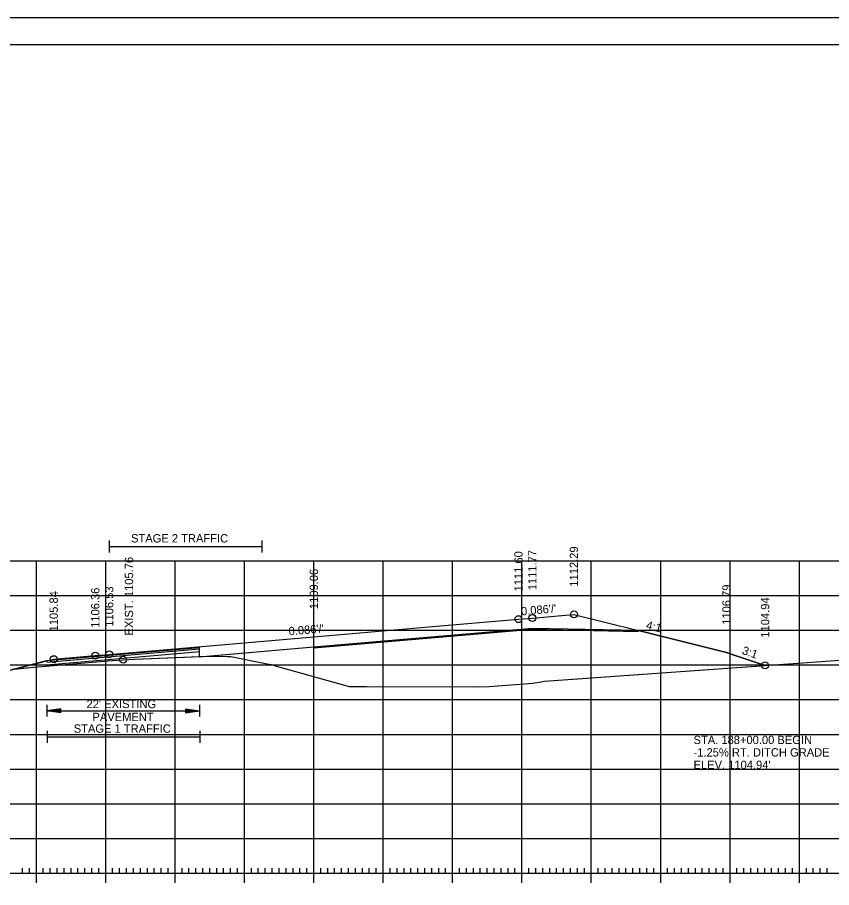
# Model space of a CAD drawing. Extents: x 1322838 to 1324533, y 339903 to 351025.
# Drawn here: x 1323661 to 1323778.4, y 349406.5 to 349531.9 of the extents above; entities that cross this region are included whole.
import ezdxf

# ---------------------------------------------------------------- set-up
doc = ezdxf.new("R2010")
doc.units = 0
for name, color, linetype in [('R_Alt Surface', 7, 'Continuous'), ('R_Axis', 7, 'Continuous'), ('R_Axis Annot', 7, 'Continuous'), ('R_Border', 7, 'Continuous'), ('R_Drive', 7, 'Continuous'), ('R_Exist Surface', 7, 'Continuous'), ('R_Fin Surface', 7, 'Continuous'), ('R_Fin Surface Annot', 7, 'Continuous'), ('R_Grid', 7, 'Continuous'), ('R_No Plot', 7, 'Continuous'), ('R_Xsect Elev', 7, 'Continuous')]:
    doc.layers.add(name, color=color, linetype=linetype)

msp = doc.modelspace()

# ---------------------------------------------------------------- linework, layer by layer
at = {"layer": 'R_Alt Surface'}
msp.add_lwpolyline([(1323750.5, 349443.52), (1323735.22, 349443.83), (1323703.72, 349441.12), (1323687.25, 349439.7), (1323687.24, 349441.04), (1323665.2, 349439.14)], dxfattribs=at)
at = {"layer": 'R_Axis'}
for p, q in [((1323663.72, 349407.16), (1323663.72, 349409.96)), ((1323673.72, 349407.16), (1323673.72, 349409.96)), ((1323683.72, 349407.16), (1323683.72, 349409.96)), ((1323693.72, 349407.16), (1323693.72, 349409.96)), ((1323703.72, 349407.16), (1323703.72, 349409.96)), ((1323713.72, 349407.16), (1323713.72, 349409.96)), ((1323723.72, 349407.16), (1323723.72, 349409.96)), ((1323733.72, 349407.16), (1323733.72, 349409.96)), ((1323743.72, 349407.16), (1323743.72, 349409.96)), ((1323753.72, 349407.16), (1323753.72, 349409.96)), ((1323763.72, 349407.16), (1323763.72, 349409.96)), ((1323773.72, 349407.16), (1323773.72, 349409.96)), ((1323661.72, 349408.56), (1323661.72, 349409.26)), ((1323662.72, 349408.56), (1323662.72, 349409.26)), ((1323664.72, 349408.56), (1323664.72, 349409.26)), ((1323665.72, 349408.56), (1323665.72, 349409.26)), ((1323666.72, 349408.56), (1323666.72, 349409.26)), ((1323667.72, 349408.56), (1323667.72, 349409.26)), ((1323668.72, 349408.56), (1323668.72, 349409.26)), ((1323669.72, 349408.56), (1323669.72, 349409.26)), ((1323670.72, 349408.56), (1323670.72, 349409.26)), ((1323671.72, 349408.56), (1323671.72, 349409.26)), ((1323672.72, 349408.56), (1323672.72, 349409.26)), ((1323674.72, 349408.56), (1323674.72, 349409.26)), ((1323675.72, 349408.56), (1323675.72, 349409.26)), ((1323676.72, 349408.56), (1323676.72, 349409.26)), ((1323677.72, 349408.56), (1323677.72, 349409.26)), ((1323678.72, 349408.56), (1323678.72, 349409.26)), ((1323679.72, 349408.56), (1323679.72, 349409.26)), ((1323680.72, 349408.56), (1323680.72, 349409.26)), ((1323681.72, 349408.56), (1323681.72, 349409.26)), ((1323682.72, 349408.56), (1323682.72, 349409.26)), ((1323684.72, 349408.56), (1323684.72, 349409.26)), ((1323685.72, 349408.56), (1323685.72, 349409.26)), ((1323686.72, 349408.56), (1323686.72, 349409.26)), ((1323687.72, 349408.56), (1323687.72, 349409.26)), ((1323688.72, 349408.56), (1323688.72, 349409.26)), ((1323689.72, 349408.56), (1323689.72, 349409.26)), ((1323690.72, 349408.56), (1323690.72, 349409.26)), ((1323691.72, 349408.56), (1323691.72, 349409.26)), ((1323692.72, 349408.56), (1323692.72, 349409.26)), ((1323694.72, 349408.56), (1323694.72, 349409.26)), ((1323695.72, 349408.56), (1323695.72, 349409.26)), ((1323696.72, 349408.56), (1323696.72, 349409.26)), ((1323697.72, 349408.56), (1323697.72, 349409.26)), ((1323698.72, 349408.56), (1323698.72, 349409.26)), ((1323699.72, 349408.56), (1323699.72, 349409.26)), ((1323700.72, 349408.56), (1323700.72, 349409.26)), ((1323701.72, 349408.56), (1323701.72, 349409.26)), ((1323702.72, 349408.56), (1323702.72, 349409.26)), ((1323704.72, 349408.56), (1323704.72, 349409.26)), ((1323705.72, 349408.56), (1323705.72, 349409.26)), ((1323706.72, 349408.56), (1323706.72, 349409.26)), ((1323707.72, 349408.56), (1323707.72, 349409.26)), ((1323708.72, 349408.56), (1323708.72, 349409.26)), ((1323709.72, 349408.56), (1323709.72, 349409.26)), ((1323710.72, 349408.56), (1323710.72, 349409.26)), ((1323711.72, 349408.56), (1323711.72, 349409.26)), ((1323712.72, 349408.56), (1323712.72, 349409.26)), ((1323714.72, 349408.56), (1323714.72, 349409.26)), ((1323715.72, 349408.56), (1323715.72, 349409.26)), ((1323716.72, 349408.56), (1323716.72, 349409.26)), ((1323717.72, 349408.56), (1323717.72, 349409.26)), ((1323718.72, 349408.56), (1323718.72, 349409.26)), ((1323719.72, 349408.56), (1323719.72, 349409.26)), ((1323720.72, 349408.56), (1323720.72, 349409.26)), ((1323721.72, 349408.56), (1323721.72, 349409.26)), ((1323722.72, 349408.56), (1323722.72, 349409.26)), ((1323724.72, 349408.56), (1323724.72, 349409.26)), ((1323725.72, 349408.56), (1323725.72, 349409.26)), ((1323726.72, 349408.56), (1323726.72, 349409.26)), ((1323727.72, 349408.56), (1323727.72, 349409.26)), ((1323728.72, 349408.56), (1323728.72, 349409.26)), ((1323729.72, 349408.56), (1323729.72, 349409.26)), ((1323730.72, 349408.56), (1323730.72, 349409.26)), ((1323731.72, 349408.56), (1323731.72, 349409.26)), ((1323732.72, 349408.56), (1323732.72, 349409.26)), ((1323734.72, 349408.56), (1323734.72, 349409.26)), ((1323735.72, 349408.56), (1323735.72, 349409.26)), ((1323736.72, 349408.56), (1323736.72, 349409.26)), ((1323737.72, 349408.56), (1323737.72, 349409.26)), ((1323738.72, 349408.56), (1323738.72, 349409.26)), ((1323739.72, 349408.56), (1323739.72, 349409.26)), ((1323740.72, 349408.56), (1323740.72, 349409.26)), ((1323741.72, 349408.56), (1323741.72, 349409.26)), ((1323742.72, 349408.56), (1323742.72, 349409.26)), ((1323744.72, 349408.56), (1323744.72, 349409.26)), ((1323745.72, 349408.56), (1323745.72, 349409.26)), ((1323746.72, 349408.56), (1323746.72, 349409.26)), ((1323747.72, 349408.56), (1323747.72, 349409.26)), ((1323748.72, 349408.56), (1323748.72, 349409.26)), ((1323749.72, 349408.56), (1323749.72, 349409.26)), ((1323750.72, 349408.56), (1323750.72, 349409.26)), ((1323751.72, 349408.56), (1323751.72, 349409.26)), ((1323752.72, 349408.56), (1323752.72, 349409.26)), ((1323754.72, 349408.56), (1323754.72, 349409.26)), ((1323755.72, 349408.56), (1323755.72, 349409.26)), ((1323756.72, 349408.56), (1323756.72, 349409.26)), ((1323757.72, 349408.56), (1323757.72, 349409.26)), ((1323758.72, 349408.56), (1323758.72, 349409.26)), ((1323759.72, 349408.56), (1323759.72, 349409.26)), ((1323760.72, 349408.56), (1323760.72, 349409.26)), ((1323761.72, 349408.56), (1323761.72, 349409.26)), ((1323762.72, 349408.56), (1323762.72, 349409.26)), ((1323764.72, 349408.56), (1323764.72, 349409.26)), ((1323765.72, 349408.56), (1323765.72, 349409.26)), ((1323766.72, 349408.56), (1323766.72, 349409.26)), ((1323767.72, 349408.56), (1323767.72, 349409.26)), ((1323768.72, 349408.56), (1323768.72, 349409.26)), ((1323769.72, 349408.56), (1323769.72, 349409.26)), ((1323770.72, 349408.56), (1323770.72, 349409.26)), ((1323771.72, 349408.56), (1323771.72, 349409.26)), ((1323772.72, 349408.56), (1323772.72, 349409.26)), ((1323774.72, 349408.56), (1323774.72, 349409.26)), ((1323775.72, 349408.56), (1323775.72, 349409.26)), ((1323776.72, 349408.56), (1323776.72, 349409.26)), ((1323777.72, 349408.56), (1323777.72, 349409.26)), ((1323563.72, 349408.56), (1323843.72, 349408.56))]:
    msp.add_line(p, q, dxfattribs=at)
at = {"layer": 'R_Axis Annot'}
for p, q in [((1323674.22, 349456.48), (1323674.22, 349454.78)), ((1323696.22, 349456.48), (1323696.22, 349454.78)), ((1323674.22, 349455.63), (1323696.22, 349455.63)), ((1323665.23, 349432.81), (1323665.23, 349431.11)), ((1323687.23, 349432.81), (1323687.23, 349431.11)), ((1323667.23, 349432.26), (1323665.23, 349431.96)), ((1323667.23, 349431.66), (1323665.23, 349431.96)), ((1323665.23, 349431.96), (1323687.23, 349431.96)), ((1323667.23, 349432.21), (1323665.56, 349431.96)), ((1323667.23, 349431.71), (1323665.56, 349431.96)), ((1323667.23, 349432.16), (1323665.91, 349431.96)), ((1323667.23, 349431.76), (1323665.91, 349431.96)), ((1323667.23, 349432.11), (1323666.24, 349431.96)), ((1323667.23, 349431.81), (1323666.24, 349431.96)), ((1323667.23, 349432.06), (1323666.58, 349431.96)), ((1323667.23, 349431.87), (1323666.58, 349431.96)), ((1323667.23, 349432.01), (1323666.91, 349431.96)), ((1323667.23, 349431.92), (1323666.91, 349431.96)), ((1323667.23, 349431.66), (1323667.23, 349432.26)), ((1323685.23, 349432.26), (1323687.23, 349431.96)), ((1323685.23, 349432.26), (1323685.23, 349431.66)), ((1323685.23, 349432.21), (1323686.9, 349431.96)), ((1323685.23, 349432.16), (1323686.55, 349431.96)), ((1323685.23, 349432.11), (1323686.22, 349431.96)), ((1323685.23, 349432.06), (1323685.88, 349431.96)), ((1323685.23, 349432.01), (1323685.55, 349431.96)), ((1323685.23, 349431.66), (1323687.23, 349431.96)), ((1323685.23, 349431.86), (1323685.88, 349431.96)), ((1323685.23, 349431.76), (1323686.55, 349431.96)), ((1323685.23, 349431.71), (1323686.9, 349431.96)), ((1323685.23, 349431.81), (1323686.22, 349431.96)), ((1323685.23, 349431.92), (1323685.55, 349431.96)), ((1323665.28, 349429.05), (1323665.28, 349427.34)), ((1323687.28, 349429.05), (1323687.28, 349427.34)), ((1323665.28, 349428.2), (1323687.28, 349428.2))]:
    msp.add_line(p, q, dxfattribs=at)
at = {"layer": 'R_Border'}
for p, q in [((1323545.72, 349528.02), (1323861.9, 349528.02)), ((1323698.24, 349527.76), (1323698.24, 349527.76)), ((1323698.24, 349527.76), (1323698.24, 349527.76))]:
    msp.add_line(p, q, dxfattribs=at)
at = {"layer": 'R_Exist Surface'}
msp.add_lwpolyline([(1323660.18, 349437.94), (1323663.37, 349438.26), (1323674.65, 349439.19), (1323676.23, 349439.31), (1323677.91, 349439.38), (1323688.64, 349439.84), (1323691.27, 349439.79), (1323691.77, 349439.78), (1323697.01, 349438.74), (1323697.57, 349438.61), (1323698.66, 349438.28), (1323708.8, 349435.45), (1323711.35, 349435.46), (1323727, 349435.39), (1323728.99, 349435.48), (1323735.29, 349435.96), (1323736.51, 349436.15), (1323736.95, 349436.24), (1323786.31, 349439.74), (1323804.77, 349441.02), (1323843.72, 349442.2)], dxfattribs=at)
at = {"layer": 'R_Fin Surface'}
msp.add_lwpolyline([(1323642.02, 349433.85), (1323642.88, 349433.87), (1323644.22, 349433.9), (1323657.07, 349437.11), (1323666.21, 349439.4), (1323666.22, 349439.4), (1323672.22, 349439.91), (1323674.22, 349440.08), (1323674.22, 349440.08), (1323703.72, 349442.62), (1323720.32, 349444.05), (1323733.22, 349445.16), (1323735.22, 349445.33), (1323740.02, 349445.74), (1323741.22, 349445.85), (1323750.5, 349443.52), (1323763.22, 349440.35), (1323764.76, 349439.83), (1323768.77, 349438.5), (1323768.77, 349438.5)], dxfattribs=at)
at = {"layer": 'R_Grid'}
for p, q in [((1323563.72, 349453.56), (1323843.72, 349453.56)), ((1323663.72, 349408.56), (1323663.72, 349453.56)), ((1323673.72, 349408.56), (1323673.72, 349453.56)), ((1323683.72, 349408.56), (1323683.72, 349453.56)), ((1323693.72, 349408.56), (1323693.72, 349453.56)), ((1323703.72, 349408.56), (1323703.72, 349453.56)), ((1323713.72, 349408.56), (1323713.72, 349453.56)), ((1323723.72, 349408.56), (1323723.72, 349453.56)), ((1323733.72, 349408.56), (1323733.72, 349453.56)), ((1323743.72, 349408.56), (1323743.72, 349453.56)), ((1323753.72, 349408.56), (1323753.72, 349453.56)), ((1323763.72, 349408.56), (1323763.72, 349453.56)), ((1323773.72, 349408.56), (1323773.72, 349453.56)), ((1323563.72, 349448.56), (1323843.72, 349448.56)), ((1323563.72, 349443.56), (1323843.72, 349443.56)), ((1323563.72, 349438.56), (1323843.72, 349438.56)), ((1323563.72, 349433.56), (1323843.72, 349433.56)), ((1323563.72, 349428.56), (1323843.72, 349428.56)), ((1323563.72, 349423.56), (1323843.72, 349423.56)), ((1323563.72, 349418.56), (1323843.72, 349418.56)), ((1323563.72, 349413.56), (1323843.72, 349413.56)), ((1323563.72, 349408.56), (1323843.72, 349408.56))]:
    msp.add_line(p, q, dxfattribs=at)
at = {"layer": 'R_No Plot'}
for p, q in [((1323533.31, 349531.91), (1323866.65, 349531.91)), ((1323735.22, 349443.66), (1323703.73, 349440.96)), ((1323750.5, 349443.36), (1323735.22, 349443.66)), ((1323665.24, 349438.6), (1323687.27, 349440.5))]:
    msp.add_line(p, q, dxfattribs=at)
for points in [[(1323533.31, 349531.91), (1323866.65, 349531.91), (1323866.65, 349318.57), (1323533.31, 349318.57)], [(1323779.64, 349528.02), (1323799.26, 349528.02), (1323799.26, 349518.14), (1323815.37, 349518.14), (1323838.57, 349518.14), (1323838.57, 349485.47), (1323861.77, 349485.47), (1323861.9, 349322.56), (1323545.72, 349322.56), (1323545.72, 349528.02)], [(1323688.84, 349439.84), (1323691.27, 349439.79), (1323691.77, 349439.78), (1323697.01, 349438.74), (1323697.57, 349438.61), (1323698.66, 349438.28), (1323708.8, 349435.45), (1323711.35, 349435.46), (1323727, 349435.39), (1323728.99, 349435.48), (1323735.29, 349435.96), (1323736.51, 349436.15), (1323736.95, 349436.24), (1323768.77, 349438.5), (1323764.76, 349439.83), (1323763.22, 349440.35), (1323750.5, 349443.52), (1323735.22, 349443.83), (1323703.72, 349441.12)], [(1323660.52, 349437.97), (1323663.37, 349438.26), (1323674.65, 349439.19), (1323676.23, 349439.31), (1323677.91, 349439.38), (1323687.24, 349439.78), (1323687.24, 349441.04), (1323665.2, 349439.14)], [(1323687.24, 349439.78), (1323688.64, 349439.84), (1323688.84, 349439.84), (1323687.25, 349439.7)]]:
    msp.add_lwpolyline(points, close=True, dxfattribs=at)
msp.add_lwpolyline([(1323665.21, 349438.98), (1323687.24, 349440.87)], dxfattribs=at)
for centre in [(1323741.21, 349445.85), (1323733.22, 349445.16), (1323735.22, 349445.33), (1323672.21, 349439.91), (1323674.22, 349440.08), (1323666.22, 349439.4), (1323676.23, 349439.31), (1323768.77, 349438.5)]:
    msp.add_circle(centre, 0.5, dxfattribs=at)

# ---------------------------------------------------------------- texts
at = {"layer": 'R_Axis Annot'}
for s, p in [('STAGE 2 TRAFFIC', (1323677.37, 349456.22)), ("22' EXISTING ", (1323670.96, 349432.34)), ('PAVEMENT', (1323671.81, 349430.47)), ('STAGE 1 TRAFFIC', (1323669.11, 349428.79))]:
    msp.add_text(s, height=1.2, dxfattribs=at).set_placement(p)
at = {"layer": 'R_Drive'}
for s, p in [('STA. 188+00.00 BEGIN', (1323758.46, 349427.16)), ('-1.25% RT. DITCH GRADE', (1323758.46, 349425.36)), ("ELEV. 1104.94'", (1323758.46, 349423.56))]:
    msp.add_text(s, height=1.2, dxfattribs=at).set_placement(p)
at = {"layer": 'R_Fin Surface Annot'}
for s, rotation, p in [('1111.77', 90, (1323735.82, 349449.33)), ('1112.29', 90, (1323741.81, 349449.85)), ('1111.60', 90, (1323733.82, 349449.16)), ('1109.06', 90, (1323704.32, 349446.62)), ('1106.79', 90, (1323763.81, 349444.35)), ('1105.84', 90, (1323666.82, 349443.4)), ('1106.36', 90, (1323672.81, 349443.91)), ('1106.53', 90, (1323674.82, 349444.08)), ('1104.94', 90, (1323769.37, 349442.5)), ('1104.94', 90, (1323769.37, 349442.5)), ("0.086'/'", 4.9159, (1323733.64, 349445.7)), ("0.086'/'", 4.9153, (1323700.14, 349442.82)), ('4:1', 345.9637, (1323751.53, 349443.78)), ('3:1', 341.5674, (1323765.36, 349440.16))]:
    msp.add_text(s, height=1.2, rotation=rotation, dxfattribs=at).set_placement(p)
at = {"layer": 'R_Xsect Elev'}
msp.add_text('EXIST. 1105.76', height=1.2, rotation=90, dxfattribs=at).set_placement((1323677.67, 349442.81))

doc.saveas('drawing.dxf')
